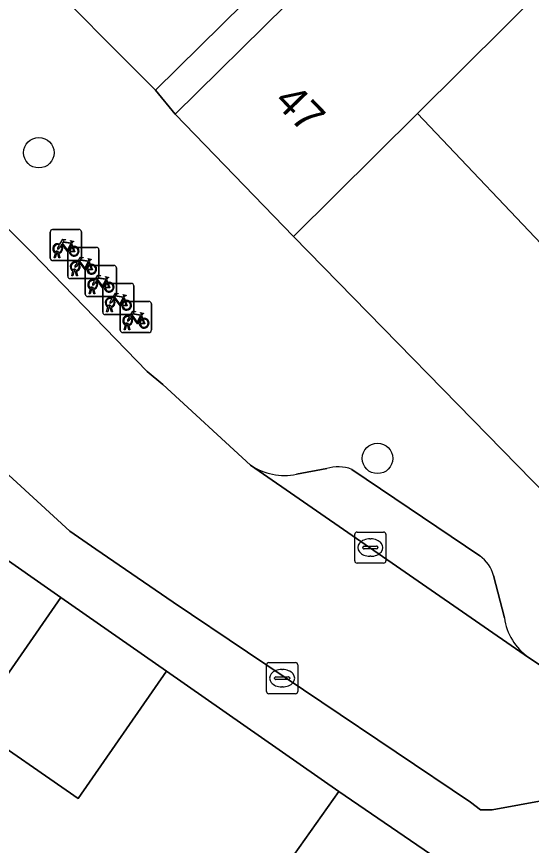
# Model space of a CAD drawing. Extents: x 160102 to 160934, y 382045 to 382923.
# Drawn here: x 160728.56 to 160745.07, y 382559.04 to 382585.65 of the extents above; entities that cross this region are included whole.
import ezdxf

# ---------------------------------------------------------------- set-up
doc = ezdxf.new("R2010")
doc.units = 0
for name, color, linetype in [('IMGEO_Boom', 7, 'Continuous'), ('IMGEO_Erf', 7, 'Continuous'), ('IMGEO_Fietsenrek', 7, 'Continuous'), ('IMGEO_Kolk', 7, 'Continuous'), ('IMGEO_Muur', 7, 'Continuous'), ('IMGEO_Pand', 7, 'Continuous'), ('IMGEO_Pand_nummerreeks', 7, 'Continuous'), ('IMGEO_Parkeervlak_open', 7, 'Continuous'), ('IMGEO_Rijbaan_lokaal_open', 7, 'Continuous'), ('IMGEO_Voetpad_open', 7, 'Continuous')]:
    doc.layers.add(name, color=color, linetype=linetype)

msp = doc.modelspace()

# ---------------------------------------------------------------- linework, layer by layer
at = {"layer": 'IMGEO_Boom'}
for centre in [(160729.272, 382581.28), (160740.13, 382571.469)]:
    msp.add_circle(centre, 0.489, dxfattribs=at)
at = {"layer": 'IMGEO_Erf'}
for points in [[(160728.91, 382599.465), (160731.069, 382597.284), (160733.308, 382595.021), (160737.154, 382598.827), (160738.853, 382597.11), (160741.033, 382594.907), (160737.099, 382591.015), (160738.941, 382589.154), (160736.563, 382586.801), (160733.008, 382583.284), (160733.642, 382582.516), (160737.197, 382586.033), (160746.447, 382595.309)], [(160735.98, 382556.667), (160738.891, 382560.779), (160733.36, 382564.639), (160730.529, 382560.551), (160727.134, 382562.902), (160729.974, 382567.003), (160727.75, 382568.555), (160727.058, 382569.275), (160723.508, 382565.755), (160721.365, 382563.631), (160719.79, 382565.22), (160715.708, 382561.174)]]:
    msp.add_lwpolyline(points, dxfattribs=at)
at = {"layer": 'IMGEO_Fietsenrek'}
for p, q in [((160729.637, 382577.892), (160729.637, 382578.733)), ((160729.637, 382578.733), (160729.637, 382577.892)), ((160729.712, 382578.817), (160730.553, 382578.817)), ((160730.553, 382578.817), (160729.712, 382578.817)), ((160730.637, 382578.742), (160730.637, 382577.901)), ((160730.637, 382577.901), (160730.637, 382578.742)), ((160730.324, 382578.366), (160730.36, 382578.271)), ((160729.764, 382577.901), (160729.803, 382578.061)), ((160729.833, 382578.049), (160729.798, 382577.901)), ((160729.875, 382578.073), (160729.874, 382578.077)), ((160729.916, 382577.901), (160729.882, 382578.043)), ((160729.906, 382578.084), (160729.907, 382578.077)), ((160729.914, 382578.047), (160729.949, 382577.901)), ((160730.198, 382577.315), (160730.198, 382578.156)), ((160730.198, 382578.156), (160730.198, 382577.315)), ((160730.273, 382578.24), (160731.114, 382578.24)), ((160731.114, 382578.24), (160730.273, 382578.24)), ((160731.198, 382578.165), (160731.198, 382577.324)), ((160731.198, 382577.324), (160731.198, 382578.165)), ((160730.562, 382577.817), (160729.721, 382577.817)), ((160729.721, 382577.817), (160730.562, 382577.817)), ((160729.798, 382577.901), (160729.764, 382577.901)), ((160729.949, 382577.901), (160729.916, 382577.901)), ((160730.885, 382577.789), (160730.921, 382577.694)), ((160730.436, 382577.496), (160730.435, 382577.5)), ((160730.467, 382577.507), (160730.468, 382577.5)), ((160730.759, 382576.737), (160730.759, 382577.578)), ((160730.759, 382577.578), (160730.759, 382576.737)), ((160730.834, 382577.662), (160731.675, 382577.662)), ((160731.675, 382577.662), (160730.834, 382577.662)), ((160731.759, 382577.587), (160731.759, 382576.746)), ((160731.759, 382576.746), (160731.759, 382577.587)), ((160731.123, 382577.24), (160730.282, 382577.24)), ((160730.282, 382577.24), (160731.123, 382577.24)), ((160730.325, 382577.324), (160730.364, 382577.484)), ((160730.359, 382577.324), (160730.325, 382577.324)), ((160730.394, 382577.472), (160730.359, 382577.324)), ((160730.477, 382577.324), (160730.443, 382577.466)), ((160730.475, 382577.47), (160730.51, 382577.324)), ((160730.51, 382577.324), (160730.477, 382577.324)), ((160731.319, 382576.16), (160731.319, 382577.001)), ((160731.319, 382577.001), (160731.319, 382576.16)), ((160731.394, 382577.085), (160732.235, 382577.085)), ((160732.235, 382577.085), (160731.394, 382577.085)), ((160731.446, 382577.211), (160731.482, 382577.116)), ((160732.319, 382577.01), (160732.319, 382576.169)), ((160732.319, 382576.169), (160732.319, 382577.01)), ((160730.886, 382576.746), (160730.925, 382576.906)), ((160730.92, 382576.746), (160730.886, 382576.746)), ((160730.955, 382576.894), (160730.92, 382576.746)), ((160730.997, 382576.918), (160730.996, 382576.922)), ((160731.038, 382576.746), (160731.004, 382576.888)), ((160731.028, 382576.929), (160731.029, 382576.922)), ((160731.036, 382576.892), (160731.071, 382576.746)), ((160731.071, 382576.746), (160731.038, 382576.746)), ((160731.684, 382576.662), (160730.843, 382576.662)), ((160730.843, 382576.662), (160731.684, 382576.662)), ((160731.955, 382576.507), (160732.796, 382576.507)), ((160732.796, 382576.507), (160731.955, 382576.507)), ((160732.006, 382576.634), (160732.042, 382576.539)), ((160731.446, 382576.169), (160731.485, 382576.329)), ((160731.48, 382576.169), (160731.446, 382576.169)), ((160731.515, 382576.317), (160731.48, 382576.169)), ((160731.557, 382576.341), (160731.556, 382576.345)), ((160731.598, 382576.169), (160731.564, 382576.311)), ((160731.588, 382576.352), (160731.589, 382576.345)), ((160731.596, 382576.315), (160731.631, 382576.169)), ((160731.631, 382576.169), (160731.598, 382576.169)), ((160731.88, 382575.582), (160731.88, 382576.423)), ((160731.88, 382576.423), (160731.88, 382575.582)), ((160732.88, 382576.432), (160732.88, 382575.591)), ((160732.88, 382575.591), (160732.88, 382576.432)), ((160732.244, 382576.085), (160731.403, 382576.085)), ((160731.403, 382576.085), (160732.244, 382576.085)), ((160732.567, 382576.056), (160732.603, 382575.961)), ((160732.007, 382575.591), (160732.046, 382575.751)), ((160732.076, 382575.739), (160732.041, 382575.591)), ((160732.118, 382575.763), (160732.117, 382575.767)), ((160732.159, 382575.591), (160732.125, 382575.733)), ((160732.149, 382575.774), (160732.15, 382575.767)), ((160732.157, 382575.737), (160732.192, 382575.591)), ((160732.805, 382575.507), (160731.964, 382575.507)), ((160731.964, 382575.507), (160732.805, 382575.507)), ((160732.041, 382575.591), (160732.007, 382575.591)), ((160732.192, 382575.591), (160732.159, 382575.591))]:
    msp.add_line(p, q, dxfattribs=at)
for points in [[(160729.971, 382578.291), (160729.919, 382578.201), (160729.879, 382578.176), (160729.88, 382578.223), (160729.935, 382578.317)], [(160729.95, 382578.343), (160730.045, 382578.507), (160730.131, 382578.493), (160730.133, 382578.484), (160730.077, 382578.473), (160730.05, 382578.428), (160730.306, 382578.387)], [(160730.246, 382578.099), (160730.196, 382578.099), (160730.005, 382578.35), (160729.986, 382578.318)], [(160730.293, 382578.362), (160730.036, 382578.403), (160730.019, 382578.374), (160730.186, 382578.154), (160730.293, 382578.362)], [(160730.341, 382578.264), (160730.311, 382578.341), (160730.202, 382578.123), (160730.245, 382578.123)], [(160730.306, 382578.387), (160730.331, 382578.436), (160730.325, 382578.44), (160730.302, 382578.444), (160730.29, 382578.451), (160730.289, 382578.454), (160730.291, 382578.459), (160730.386, 382578.444), (160730.388, 382578.434), (160730.378, 382578.421), (160730.366, 382578.415), (160730.352, 382578.421), (160730.324, 382578.366)], [(160730.275, 382578.123), (160730.395, 382578.122), (160730.351, 382578.236)], [(160730.371, 382578.243), (160730.426, 382578.098), (160730.276, 382578.098)], [(160730.511, 382577.766), (160730.606, 382577.93), (160730.692, 382577.916), (160730.694, 382577.907), (160730.638, 382577.896), (160730.611, 382577.851), (160730.867, 382577.81)], [(160730.807, 382577.522), (160730.757, 382577.522), (160730.566, 382577.773), (160730.547, 382577.741)], [(160730.854, 382577.785), (160730.597, 382577.826), (160730.58, 382577.797), (160730.747, 382577.577), (160730.854, 382577.785)], [(160730.902, 382577.687), (160730.872, 382577.764), (160730.763, 382577.546), (160730.806, 382577.546)], [(160730.867, 382577.81), (160730.892, 382577.859), (160730.886, 382577.863), (160730.863, 382577.867), (160730.851, 382577.874), (160730.85, 382577.877), (160730.852, 382577.882), (160730.947, 382577.867), (160730.949, 382577.857), (160730.939, 382577.844), (160730.927, 382577.838), (160730.913, 382577.844), (160730.885, 382577.789)], [(160730.532, 382577.714), (160730.48, 382577.624), (160730.44, 382577.599), (160730.441, 382577.646), (160730.496, 382577.74)], [(160730.836, 382577.546), (160730.956, 382577.545), (160730.912, 382577.659)], [(160730.932, 382577.666), (160730.987, 382577.521), (160730.837, 382577.521)], [(160731.072, 382577.188), (160731.167, 382577.352), (160731.253, 382577.338), (160731.255, 382577.329), (160731.199, 382577.318), (160731.172, 382577.273), (160731.428, 382577.232)], [(160731.415, 382577.207), (160731.158, 382577.248), (160731.141, 382577.219), (160731.308, 382576.999), (160731.415, 382577.207)], [(160731.428, 382577.232), (160731.453, 382577.281), (160731.447, 382577.285), (160731.424, 382577.289), (160731.412, 382577.296), (160731.411, 382577.299), (160731.413, 382577.304), (160731.508, 382577.289), (160731.51, 382577.279), (160731.5, 382577.266), (160731.488, 382577.26), (160731.474, 382577.266), (160731.446, 382577.211)], [(160731.093, 382577.136), (160731.041, 382577.046), (160731.001, 382577.021), (160731.002, 382577.068), (160731.057, 382577.162)], [(160731.368, 382576.944), (160731.318, 382576.944), (160731.127, 382577.195), (160731.108, 382577.163)], [(160731.463, 382577.109), (160731.433, 382577.186), (160731.324, 382576.968), (160731.367, 382576.968)], [(160731.397, 382576.968), (160731.517, 382576.967), (160731.473, 382577.081)], [(160731.493, 382577.088), (160731.548, 382576.943), (160731.398, 382576.943)], [(160731.632, 382576.611), (160731.727, 382576.775), (160731.813, 382576.761), (160731.815, 382576.752), (160731.759, 382576.741), (160731.732, 382576.696), (160731.988, 382576.655)], [(160731.988, 382576.655), (160732.013, 382576.704), (160732.007, 382576.708), (160731.984, 382576.712), (160731.972, 382576.719), (160731.971, 382576.722), (160731.973, 382576.727), (160732.068, 382576.712), (160732.07, 382576.702), (160732.06, 382576.689), (160732.048, 382576.683), (160732.034, 382576.689), (160732.006, 382576.634)], [(160731.653, 382576.559), (160731.601, 382576.469), (160731.561, 382576.444), (160731.562, 382576.491), (160731.617, 382576.585)], [(160731.928, 382576.367), (160731.878, 382576.367), (160731.687, 382576.618), (160731.668, 382576.586)], [(160731.975, 382576.63), (160731.718, 382576.671), (160731.701, 382576.642), (160731.868, 382576.422), (160731.975, 382576.63)], [(160732.023, 382576.532), (160731.993, 382576.609), (160731.884, 382576.391), (160731.927, 382576.391)], [(160731.957, 382576.391), (160732.077, 382576.39), (160732.033, 382576.504)], [(160732.053, 382576.511), (160732.108, 382576.366), (160731.958, 382576.366)], [(160732.193, 382576.033), (160732.288, 382576.197), (160732.374, 382576.183), (160732.376, 382576.174), (160732.32, 382576.163), (160732.293, 382576.118), (160732.549, 382576.077)], [(160732.214, 382575.981), (160732.162, 382575.891), (160732.122, 382575.866), (160732.123, 382575.913), (160732.178, 382576.007)], [(160732.489, 382575.789), (160732.439, 382575.789), (160732.248, 382576.04), (160732.229, 382576.008)], [(160732.536, 382576.052), (160732.279, 382576.093), (160732.262, 382576.064), (160732.429, 382575.844), (160732.536, 382576.052)], [(160732.584, 382575.954), (160732.554, 382576.031), (160732.445, 382575.813), (160732.488, 382575.813)], [(160732.518, 382575.813), (160732.638, 382575.812), (160732.594, 382575.926)], [(160732.614, 382575.933), (160732.669, 382575.788), (160732.519, 382575.788)], [(160732.549, 382576.077), (160732.574, 382576.126), (160732.568, 382576.13), (160732.545, 382576.134), (160732.533, 382576.141), (160732.532, 382576.144), (160732.534, 382576.149), (160732.629, 382576.134), (160732.631, 382576.124), (160732.621, 382576.111), (160732.609, 382576.105), (160732.595, 382576.111), (160732.567, 382576.056)]]:
    msp.add_lwpolyline(points, dxfattribs=at)
for centre, radius, start, end in [((160729.715, 382578.739), 0.0779, 92.4484, 184.2845), ((160729.715, 382578.739), 0.0779, 92.4484, 184.2845), ((160730.559, 382578.739), 0.0779, 2.4484, 94.2845), ((160730.559, 382578.739), 0.0779, 2.4484, 94.2845), ((160729.877, 382578.202), 0.159, 62.6766, 242.1369), ((160729.877, 382578.202), 0.129, 63.3192, 238.903), ((160729.877, 382578.202), 0.159, 283.5766, 46.6042), ((160729.857, 382578.073), 0.0499, 12.8025, 158.6934), ((160729.877, 382578.202), 0.159, 253.9967, 271.7867), ((160729.857, 382578.073), 0.0174, 12.8025, 163.4502), ((160729.877, 382578.202), 0.129, 253.415, 269.0204), ((160729.877, 382578.202), 0.129, 283.6043, 43.4302), ((160730.276, 382578.162), 0.0779, 92.4484, 184.2845), ((160730.276, 382578.162), 0.0779, 92.4484, 184.2845), ((160730.404, 382578.118), 0.159, 113.3408, 178.3217), ((160730.404, 382578.118), 0.159, 187.0065, 105.7708), ((160730.404, 382578.118), 0.129, 113.923, 177.9556), ((160730.404, 382578.118), 0.129, 188.6715, 104.5883), ((160731.12, 382578.162), 0.0779, 2.4484, 94.2845), ((160731.12, 382578.162), 0.0779, 2.4484, 94.2845), ((160729.715, 382577.895), 0.0779, 182.4484, 274.2845), ((160729.715, 382577.895), 0.0779, 182.4484, 274.2845), ((160730.438, 382577.625), 0.159, 62.6766, 242.1369), ((160730.559, 382577.895), 0.0779, 272.4484, 4.2845), ((160730.559, 382577.895), 0.0779, 272.4484, 4.2845), ((160730.438, 382577.625), 0.129, 63.3192, 238.903), ((160730.418, 382577.496), 0.0499, 12.8025, 158.6934), ((160730.418, 382577.496), 0.0174, 12.8025, 163.4502), ((160730.438, 382577.625), 0.129, 253.415, 269.0204), ((160730.438, 382577.625), 0.129, 283.6043, 43.4302), ((160730.438, 382577.625), 0.159, 283.5766, 46.6042), ((160730.837, 382577.584), 0.0779, 92.4484, 184.2845), ((160730.837, 382577.584), 0.0779, 92.4484, 184.2845), ((160730.965, 382577.541), 0.159, 113.3408, 178.3217), ((160730.965, 382577.541), 0.159, 187.0065, 105.7708), ((160730.965, 382577.541), 0.129, 113.923, 177.9556), ((160730.965, 382577.541), 0.129, 188.6715, 104.5883), ((160731.681, 382577.584), 0.0779, 2.4484, 94.2845), ((160731.681, 382577.584), 0.0779, 2.4484, 94.2845), ((160730.276, 382577.318), 0.0779, 182.4484, 274.2845), ((160730.276, 382577.318), 0.0779, 182.4484, 274.2845), ((160730.438, 382577.625), 0.159, 253.9967, 271.7867), ((160731.12, 382577.318), 0.0779, 272.4484, 4.2845), ((160731.12, 382577.318), 0.0779, 272.4484, 4.2845), ((160730.999, 382577.047), 0.159, 62.6766, 242.1369), ((160730.999, 382577.047), 0.129, 63.3192, 238.903), ((160730.979, 382576.918), 0.0499, 12.8025, 158.6934), ((160730.999, 382577.047), 0.129, 283.6043, 43.4302), ((160730.999, 382577.047), 0.159, 283.5766, 46.6042), ((160731.397, 382577.007), 0.0779, 92.4484, 184.2845), ((160731.397, 382577.007), 0.0779, 92.4484, 184.2845), ((160731.526, 382576.963), 0.159, 113.3408, 178.3217), ((160731.526, 382576.963), 0.159, 187.0065, 105.7708), ((160731.526, 382576.963), 0.129, 113.923, 177.9556), ((160731.526, 382576.963), 0.129, 188.6715, 104.5883), ((160732.241, 382577.007), 0.0779, 2.4484, 94.2845), ((160732.241, 382577.007), 0.0779, 2.4484, 94.2845), ((160730.837, 382576.74), 0.0779, 182.4484, 274.2845), ((160730.837, 382576.74), 0.0779, 182.4484, 274.2845), ((160730.999, 382577.047), 0.159, 253.9967, 271.7867), ((160730.979, 382576.918), 0.0174, 12.8025, 163.4502), ((160730.999, 382577.047), 0.129, 253.415, 269.0204), ((160731.681, 382576.74), 0.0779, 272.4484, 4.2845), ((160731.681, 382576.74), 0.0779, 272.4484, 4.2845), ((160731.559, 382576.47), 0.159, 62.6766, 242.1369), ((160731.559, 382576.47), 0.129, 63.3192, 238.903), ((160731.559, 382576.47), 0.129, 283.6043, 43.4302), ((160731.559, 382576.47), 0.159, 283.5766, 46.6042), ((160731.958, 382576.429), 0.0779, 92.4484, 184.2845), ((160731.958, 382576.429), 0.0779, 92.4484, 184.2845), ((160732.086, 382576.386), 0.159, 113.3408, 178.3217), ((160732.086, 382576.386), 0.159, 187.0065, 105.7708), ((160732.086, 382576.386), 0.129, 113.923, 177.9556), ((160732.086, 382576.386), 0.129, 188.6715, 104.5883), ((160732.802, 382576.429), 0.0779, 2.4484, 94.2845), ((160732.802, 382576.429), 0.0779, 2.4484, 94.2845), ((160731.539, 382576.341), 0.0499, 12.8025, 158.6934), ((160731.559, 382576.47), 0.159, 253.9967, 271.7867), ((160731.539, 382576.341), 0.0174, 12.8025, 163.4502), ((160731.559, 382576.47), 0.129, 253.415, 269.0204), ((160732.241, 382576.163), 0.0779, 272.4484, 4.2845), ((160732.241, 382576.163), 0.0779, 272.4484, 4.2845), ((160731.397, 382576.163), 0.0779, 182.4484, 274.2845), ((160731.397, 382576.163), 0.0779, 182.4484, 274.2845), ((160732.12, 382575.892), 0.159, 62.6766, 242.1369), ((160732.12, 382575.892), 0.129, 63.3192, 238.903), ((160732.12, 382575.892), 0.129, 283.6043, 43.4302), ((160732.12, 382575.892), 0.159, 283.5766, 46.6042), ((160732.647, 382575.808), 0.159, 113.3408, 178.3217), ((160732.647, 382575.808), 0.159, 187.0065, 105.7708), ((160732.647, 382575.808), 0.129, 113.923, 177.9556), ((160732.647, 382575.808), 0.129, 188.6715, 104.5883), ((160732.1, 382575.763), 0.0499, 12.8025, 158.6934), ((160732.12, 382575.892), 0.159, 253.9967, 271.7867), ((160732.1, 382575.763), 0.0174, 12.8025, 163.4502), ((160732.12, 382575.892), 0.129, 253.415, 269.0204), ((160731.958, 382575.585), 0.0779, 182.4484, 274.2845), ((160731.958, 382575.585), 0.0779, 182.4484, 274.2845), ((160732.802, 382575.585), 0.0779, 272.4484, 4.2845), ((160732.802, 382575.585), 0.0779, 272.4484, 4.2845)]:
    msp.add_arc(centre, radius, start, end, dxfattribs=at)
at = {"layer": 'IMGEO_Kolk'}
for p, q in [((160739.401, 382568.179), (160739.401, 382569.031)), ((160739.476, 382569.105), (160740.328, 382569.105)), ((160740.402, 382569.031), (160740.402, 382568.179)), ((160739.889, 382568.885), (160739.914, 382568.885)), ((160739.66, 382568.599), (160739.66, 382568.611)), ((160740.098, 382568.562), (160739.7, 382568.562)), ((160739.703, 382568.648), (160740.101, 382568.648)), ((160740.144, 382568.611), (160740.144, 382568.599)), ((160739.912, 382568.325), (160739.887, 382568.325)), ((160740.328, 382568.105), (160739.476, 382568.105)), ((160736.573, 382563.987), (160736.573, 382564.839)), ((160736.648, 382564.913), (160737.5, 382564.913)), ((160737.574, 382564.839), (160737.574, 382563.987)), ((160737.061, 382564.693), (160737.086, 382564.693)), ((160736.832, 382564.407), (160736.832, 382564.419)), ((160737.27, 382564.37), (160736.872, 382564.37)), ((160736.875, 382564.456), (160737.273, 382564.456)), ((160737.316, 382564.419), (160737.316, 382564.407)), ((160737.084, 382564.133), (160737.059, 382564.133)), ((160737.5, 382563.913), (160736.648, 382563.913))]:
    msp.add_line(p, q, dxfattribs=at)
for points in [[(160739.401, 382568.179), (160739.401, 382569.031)], [(160739.476, 382569.105), (160740.328, 382569.105)], [(160740.402, 382569.031), (160740.402, 382568.179)], [(160740.328, 382568.105), (160739.476, 382568.105)], [(160736.573, 382563.987), (160736.573, 382564.839)], [(160736.648, 382564.913), (160737.5, 382564.913)], [(160737.574, 382564.839), (160737.574, 382563.987)], [(160737.5, 382563.913), (160736.648, 382563.913)]]:
    msp.add_lwpolyline(points, dxfattribs=at)
for centre, radius, start, end in [((160739.478, 382569.029), 0.0765, 91.552, 178.448), ((160739.478, 382569.029), 0.0765, 91.552, 178.448), ((160740.326, 382569.029), 0.0765, 1.552, 88.448), ((160740.326, 382569.029), 0.0765, 1.552, 88.448), ((160739.7, 382568.608), 0.0403, 85.8775, 175.7526), ((160739.697, 382568.598), 0.0366, 178.938, 274.7102), ((160740.101, 382568.605), 0.043, 264.8664, 352.4533), ((160740.105, 382568.61), 0.0386, 1.7309, 96.639), ((160739.478, 382568.181), 0.0765, 181.552, 268.448), ((160739.478, 382568.181), 0.0765, 181.552, 268.448), ((160740.326, 382568.181), 0.0765, 271.552, 358.448), ((160740.326, 382568.181), 0.0765, 271.552, 358.448), ((160736.65, 382564.837), 0.0765, 91.552, 178.448), ((160736.65, 382564.837), 0.0765, 91.552, 178.448), ((160737.498, 382564.837), 0.0765, 1.552, 88.448), ((160737.498, 382564.837), 0.0765, 1.552, 88.448), ((160736.872, 382564.416), 0.0403, 85.8775, 175.7526), ((160736.869, 382564.406), 0.0366, 178.938, 274.7102), ((160737.273, 382564.413), 0.043, 264.8664, 352.4533), ((160737.277, 382564.418), 0.0386, 1.7309, 96.639), ((160736.65, 382563.989), 0.0765, 181.552, 268.448), ((160736.65, 382563.989), 0.0765, 181.552, 268.448), ((160737.498, 382563.989), 0.0765, 271.552, 358.448), ((160737.498, 382563.989), 0.0765, 271.552, 358.448)]:
    msp.add_arc(centre, radius, start, end, dxfattribs=at)
for centre, major_axis, ratio, start_param, end_param in [((160739.888, 382568.605), (-0.387, 0.002), 0.722429, 4.712389, 7.853982), ((160739.913, 382568.605), (-0.39, 0.002), 0.717154, 1.570796, 4.712389), ((160737.06, 382564.413), (-0.387, 0.002), 0.722429, 4.712389, 7.853982), ((160737.085, 382564.413), (-0.39, 0.002), 0.717154, 1.570796, 4.712389)]:
    msp.add_ellipse(centre, major_axis=major_axis, ratio=ratio, start_param=start_param, end_param=end_param, dxfattribs=at)
at = {"layer": 'IMGEO_Muur'}
msp.add_lwpolyline([(160738.891, 382560.779), (160733.36, 382564.639)], dxfattribs=at)
at = {"layer": 'IMGEO_Pand'}
for points in [[(160733.008, 382583.284), (160736.563, 382586.801), (160738.941, 382589.154), (160737.099, 382591.015), (160741.033, 382594.907), (160738.853, 382597.11), (160728.986, 382587.348)], [(160747.09, 382588.188), (160747.769, 382587.449), (160750.277, 382589.904), (160750.25, 382591.543), (160746.535, 382595.394), (160746.447, 382595.309), (160737.197, 382586.033), (160733.642, 382582.516), (160737.437, 382578.588), (160741.408, 382582.536)], [(160753.062, 382579.456), (160753.97, 382580.704), (160753.882, 382580.798), (160747.769, 382587.449), (160747.09, 382588.188), (160741.408, 382582.536), (160745.973, 382577.722), (160746.703, 382577.218), (160746.405, 382576.787), (160747.26, 382576.186), (160757.182, 382569.207), (160759.006, 382571.858), (160760.618, 382574.2)], [(160747.26, 382576.186), (160746.405, 382576.787), (160746.703, 382577.218), (160745.973, 382577.722), (160741.408, 382582.536), (160737.437, 382578.588), (160745.569, 382570.268), (160748.671, 382567.101), (160753.452, 382563.788), (160757.182, 382569.207)], [(160729.974, 382567.003), (160727.134, 382562.902), (160730.529, 382560.551), (160733.36, 382564.639)], [(160747.475, 382554.898), (160738.891, 382560.779), (160735.98, 382556.667), (160733.33, 382558.543), (160732.336, 382557.139), (160733.118, 382556.585), (160734.986, 382555.263), (160743.624, 382549.31)]]:
    msp.add_lwpolyline(points, close=True, dxfattribs=at)
at = {"layer": 'IMGEO_Parkeervlak_open'}
for points in [[(160736.054, 382571.254), (160744.971, 382565.082)], [(160738.501, 382571.139), (160737.533, 382570.959)], [(160743.408, 382568.336), (160739.305, 382571.116)], [(160744.198, 382566.35), (160743.849, 382567.708)]]:
    msp.add_lwpolyline(points, dxfattribs=at)
for centre, radius, start, end in [((160737.146, 382572.874), 1.954, 236.014, 281.4257), ((160738.872, 382570.033), 1.166, 68.1913, 108.5314), ((160742.797, 382567.438), 1.086, 14.3863, 55.769), ((160746.062, 382566.617), 1.883, 188.148, 234.5867)]:
    msp.add_arc(centre, radius, start, end, dxfattribs=at)
at = {"layer": 'IMGEO_Rijbaan_lokaal_open'}
for points in [[(160746.901, 382560.196), (160747.665, 382559.678), (160749.343, 382562.158), (160746.722, 382563.918), (160744.971, 382565.082), (160736.054, 382571.254), (160733.244, 382573.838), (160732.75, 382574.262), (160729.043, 382578.08), (160727.5, 382579.611), (160720.976, 382586.252)], [(160714.785, 382585.506), (160717.231, 382582.398), (160718.708, 382580.708), (160728.04, 382571.177), (160730.264, 382569.13), (160731.094, 382568.559), (160733.581, 382566.848), (160743.117, 382560.436), (160743.433, 382560.188), (160743.809, 382560.192), (160745.559, 382560.507)]]:
    msp.add_lwpolyline(points, dxfattribs=at)
at = {"layer": 'IMGEO_Voetpad_open'}
for points in [[(160646.03, 382655.434), (160645.257, 382656.136), (160645.09, 382655.921), (160643.916, 382654.779), (160646.97, 382651.686), (160661.762, 382636.708), (160662.826, 382635.631), (160712.982, 382584.842), (160713.731, 382584.084), (160713.103, 382583.387), (160713.694, 382582.756), (160716.749, 382579.675), (160720.025, 382576.37), (160723.85, 382572.511), (160727.058, 382569.275), (160727.75, 382568.555), (160729.974, 382567.003), (160733.36, 382564.639), (160738.891, 382560.779), (160747.475, 382554.898), (160750.073, 382558.043), (160747.665, 382559.678), (160746.901, 382560.196)], [(160745.569, 382570.268), (160737.437, 382578.588), (160733.642, 382582.516), (160733.008, 382583.284), (160728.986, 382587.348), (160725.048, 382591.328), (160721.02, 382595.398), (160720.259, 382596.128), (160716.453, 382599.974), (160712.64, 382603.828), (160711.88, 382604.623), (160708.036, 382608.508), (160704.22, 382612.363), (160700.781, 382615.999), (160700.619, 382615.839), (160689.9, 382626.667)], [(160745.559, 382560.507), (160743.809, 382560.192), (160743.433, 382560.188), (160743.117, 382560.436), (160733.581, 382566.848), (160731.094, 382568.559), (160730.264, 382569.13), (160728.04, 382571.177), (160718.708, 382580.708), (160717.231, 382582.398), (160714.785, 382585.506)], [(160727.5, 382579.611), (160729.043, 382578.08), (160732.75, 382574.262), (160733.244, 382573.838), (160736.054, 382571.254)], [(160737.533, 382570.959), (160738.501, 382571.139)], [(160739.305, 382571.116), (160743.408, 382568.336)], [(160743.849, 382567.708), (160744.198, 382566.35)], [(160744.971, 382565.082), (160746.722, 382563.918)]]:
    msp.add_lwpolyline(points, dxfattribs=at)
for centre, radius, start, end in [((160737.146, 382572.874), 1.954, 236.014, 281.4257), ((160738.872, 382570.033), 1.166, 68.1913, 108.5314), ((160742.797, 382567.438), 1.086, 14.3863, 55.769), ((160746.062, 382566.617), 1.883, 188.148, 234.5867)]:
    msp.add_arc(centre, radius, start, end, dxfattribs=at)

# ---------------------------------------------------------------- texts
at = {"layer": 'IMGEO_Pand_nummerreeks'}
msp.add_text('47', height=1, rotation=314.0144, dxfattribs=at).set_placement((160736.777, 382582.897))

doc.saveas('drawing.dxf')
